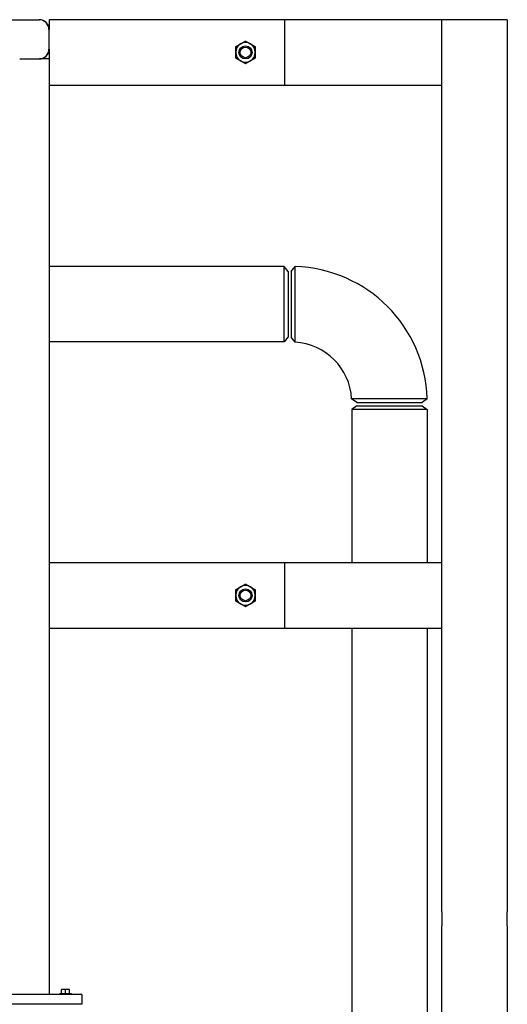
# Model space of a CAD drawing. Header units: inches. Extents: x 24 to 1128, y -69 to 748.
# Tile 519 of 656: x 723 to 741, y 339 to 376. Entities that reach past the tile are written whole.
import ezdxf

# ---------------------------------------------------------------- set-up
doc = ezdxf.new("R2010")
doc.units = ezdxf.units.IN
doc.header["$LTSCALE"] = 32
doc.header["$MEASUREMENT"] = 0
doc.layers.add('Visible (ANSI)', color=7, linetype='Continuous', lineweight=30)

msp = doc.modelspace()

# ---------------------------------------------------------------- linework, layer by layer
at = {"layer": 'Visible (ANSI)'}
for p, q in [((620.40363, 376.35867), (723.27356, 376.35867)), ((723.27356, 376.35867), (723.28063, 376.35867)), ((723.65563, 376.35867), (723.65563, 375.98367)), ((732.65563, 376.35867), (723.65563, 376.35867)), ((738.65563, 376.35867), (732.65563, 376.35867)), ((732.65563, 373.85867), (732.65563, 376.35867)), ((741.15563, 376.35867), (738.65563, 376.35867)), ((738.65563, 342.264), (738.65563, 376.35867)), ((738.65563, 373.85867), (738.65563, 376.35867)), ((741.15563, 376.35867), (741.15563, 342.264)), ((723.64856, 375.98367), (723.64856, 375.23367)), ((723.65563, 375.23367), (723.65563, 375.98367)), ((723.65563, 375.23367), (723.65563, 374.85867)), ((722.53063, 374.85867), (723.28063, 374.85867)), ((723.65563, 374.85867), (723.28063, 374.85867)), ((723.65563, 374.85867), (723.65563, 339.10867)), ((723.65563, 373.85867), (732.65563, 373.85867)), ((732.65563, 373.85867), (738.65563, 373.85867)), ((732.63626, 366.92117), (723.65563, 366.92117)), ((732.63626, 364.04617), (732.63626, 366.92117)), ((732.78013, 366.73367), (732.63626, 366.92117)), ((732.90513, 366.73617), (733.04751, 366.92172)), ((732.78013, 366.73367), (732.78013, 364.23367)), ((732.90513, 366.73607), (732.90513, 364.23117)), ((732.78013, 364.23367), (732.63626, 364.04617)), ((733.04745, 364.03928), (732.90513, 364.23117)), ((732.63626, 364.04617), (723.65563, 364.04617)), ((735.40263, 361.73367), (735.21074, 361.87599)), ((735.40513, 361.60867), (735.21763, 361.4648)), ((735.40263, 361.73367), (737.90753, 361.73367)), ((735.40513, 361.60867), (737.90513, 361.60867)), ((737.90513, 361.60867), (738.09263, 361.4648)), ((738.09318, 361.87604), (737.90763, 361.73367)), ((738.09263, 361.4648), (735.21763, 361.4648)), ((735.21763, 361.4648), (735.21763, 355.60867)), ((738.09263, 361.4648), (738.09263, 355.60867)), ((732.65563, 355.60867), (723.65563, 355.60867)), ((738.65563, 355.60867), (732.65563, 355.60867)), ((732.65563, 353.10867), (732.65563, 355.60867)), ((738.65563, 353.10867), (738.65563, 355.60867)), ((723.65563, 353.10867), (732.65563, 353.10867)), ((732.65563, 353.10867), (738.65563, 353.10867)), ((735.21763, 353.10867), (735.21763, 336.76394)), ((738.09263, 353.10867), (738.09263, 319.75377)), ((738.65563, 342.264), (738.65563, 341.73367)), ((741.15563, 341.73367), (741.15563, 342.264)), ((738.65563, 339.06317), (738.65563, 341.73367)), ((741.15563, 341.73367), (741.15563, 339.06317)), ((724.90563, 339.10867), (720.90563, 339.10867)), ((724.06463, 339.14767), (724.49663, 339.14767)), ((724.06463, 339.14767), (724.06463, 339.10867)), ((724.20263, 339.30267), (724.12463, 339.30267)), ((724.12463, 339.30267), (724.12463, 339.28345)), ((724.12463, 339.14767), (724.12463, 339.28345)), ((724.35863, 339.30267), (724.20263, 339.30267)), ((724.28063, 339.14767), (724.28063, 339.28345)), ((724.43663, 339.30267), (724.35863, 339.30267)), ((724.43663, 339.28345), (724.43663, 339.30267)), ((724.43663, 339.14767), (724.43663, 339.28345)), ((724.49663, 339.14767), (724.49663, 339.10867)), ((724.90563, 339.10867), (724.90563, 338.73367)), ((738.65563, 338.79801), (738.65563, 339.06317)), ((741.15563, 339.06317), (741.15563, 338.79801)), ((724.90563, 338.73367), (720.90563, 338.73367)), ((738.65563, 311.60867), (738.65563, 338.79801)), ((741.15563, 338.79801), (741.15563, 311.60867))]:
    msp.add_line(p, q, dxfattribs=at)
for centre, radius in [((731.15563, 375.10867), 0.25014), ((731.15563, 375.10867), 0.25), ((731.15563, 375.10867), 0.20281), ((731.15563, 354.35867), 0.25014), ((731.15563, 354.35867), 0.25), ((731.15563, 354.35867), 0.20281)]:
    msp.add_circle(centre, radius, dxfattribs=at)
for centre, radius, start, end in [((723.27356, 375.98367), 0.375, 0, 90), ((723.28063, 375.98367), 0.375, 0, 90), ((723.27356, 375.23367), 0.375, 270, 0), ((723.28063, 375.23367), 0.375, 270, 0), ((731.15563, 375.10867), 0.375, 120, 180), ((731.15563, 375.10867), 0.375, 60, 120), ((731.15563, 375.10867), 0.375, 0, 60), ((731.15563, 375.10867), 0.375, 180, 240), ((731.15563, 375.10867), 0.375, 240, 300), ((731.15563, 375.10867), 0.375, 300, 0), ((732.90513, 361.73367), 5.19, 1.571968, 88.428032), ((732.90513, 361.73367), 2.31, 3.532272, 86.467728), ((731.15563, 354.35867), 0.375, 120, 180), ((731.15563, 354.35867), 0.375, 60, 120), ((731.15563, 354.35867), 0.375, 0, 60), ((731.15563, 354.35867), 0.375, 180, 240), ((731.15563, 354.35867), 0.375, 300, 0), ((731.15563, 354.35867), 0.375, 240, 300)]:
    msp.add_arc(centre, radius, start, end, dxfattribs=at)
for centre, start_param, end_param in [((724.20263, 339.08205), 0, 0.42053434), ((724.20263, 339.08205), 5.86265097, 6.28318531), ((724.35863, 339.08205), 0, 0.42053434), ((724.35863, 339.08205), 5.86265097, 6.28318531)]:
    msp.add_ellipse(centre, major_axis=(0, 0.22062), ratio=0.8660254, start_param=start_param, end_param=end_param, dxfattribs=at)
for points in [[(730.96813, 375.43343), (731.05515, 375.48367), (731.15563, 375.54168)], [(731.15563, 375.54168), (731.25611, 375.48367), (731.34313, 375.43343)], [(730.78063, 375.32518), (730.88111, 375.38319), (730.96813, 375.43343)], [(730.78063, 375.10867), (730.78063, 375.20915), (730.78063, 375.32518)], [(731.34313, 375.43343), (731.43015, 375.38319), (731.53063, 375.32518)], [(731.53063, 375.32518), (731.53063, 375.20915), (731.53063, 375.10867)], [(730.78063, 374.89216), (730.78063, 375.00819), (730.78063, 375.10867)], [(730.96813, 374.78391), (730.88111, 374.83415), (730.78063, 374.89216)], [(731.15563, 374.67566), (731.05515, 374.73367), (730.96813, 374.78391)], [(731.34313, 374.78391), (731.25611, 374.73367), (731.15563, 374.67566)], [(731.53063, 374.89216), (731.43015, 374.83415), (731.34313, 374.78391)], [(731.53063, 375.10867), (731.53063, 375.00819), (731.53063, 374.89216)], [(730.78063, 354.57518), (730.88111, 354.63319), (730.96813, 354.68343)], [(730.78063, 354.35867), (730.78063, 354.45915), (730.78063, 354.57518)], [(730.96813, 354.68343), (731.05515, 354.73367), (731.15563, 354.79168)], [(731.15563, 354.79168), (731.25611, 354.73367), (731.34313, 354.68343)], [(731.34313, 354.68343), (731.43015, 354.63319), (731.53063, 354.57518)], [(731.53063, 354.57518), (731.53063, 354.45915), (731.53063, 354.35867)], [(730.78063, 354.14216), (730.78063, 354.25819), (730.78063, 354.35867)], [(730.96813, 354.03391), (730.88111, 354.08415), (730.78063, 354.14216)], [(731.53063, 354.14216), (731.43015, 354.08415), (731.34313, 354.03391)], [(731.53063, 354.35867), (731.53063, 354.25819), (731.53063, 354.14216)], [(731.15563, 353.92566), (731.05515, 353.98367), (730.96813, 354.03391)], [(731.34313, 354.03391), (731.25611, 353.98367), (731.15563, 353.92566)]]:
    msp.add_rational_spline(points, [1, 1.0379548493, 1], degree=2, dxfattribs=at)
for points, knots in [([(733.04745, 364.03928), (733.04745, 364.03928), (733.04746, 364.06101), (733.04747, 364.16033), (733.04748, 364.25456), (733.0475, 364.50139), (733.04751, 364.65325), (733.04752, 365.00613), (733.04752, 365.2101), (733.04752, 365.6208), (733.04752, 365.82729), (733.04752, 366.21466), (733.04751, 366.394), (733.04751, 366.68225), (733.04751, 366.7912), (733.04751, 366.89911), (733.04751, 366.92152), (733.04751, 366.9216)], [-3.14159265, -3.14159265, -3.14159265, -3.14159265, -2.84306953, -2.84306953, -2.44315297, -2.44315297, -2.04730492, -2.04730492, -1.61773044, -1.61773044, -1.1908901, -1.1908901, -0.74775686, -0.74775686, -0.30609723, -0.30609723, 0, 0, 0, 0]), ([(738.09306, 361.87604), (738.09298, 361.87604), (738.07057, 361.87604), (737.96266, 361.87605), (737.85371, 361.87605), (737.56547, 361.87605), (737.38612, 361.87605), (736.99875, 361.87606), (736.79226, 361.87606), (736.38156, 361.87606), (736.1776, 361.87606), (735.82471, 361.87605), (735.67285, 361.87604), (735.42603, 361.87602), (735.33179, 361.87601), (735.23247, 361.87599), (735.21074, 361.87599), (735.21074, 361.87599)], [0, 0, 0, 0, 0.30609723, 0.30609723, 0.74775686, 0.74775686, 1.1908901, 1.1908901, 1.61773044, 1.61773044, 2.04730492, 2.04730492, 2.44315297, 2.44315297, 2.84306953, 2.84306953, 3.14159265, 3.14159265, 3.14159265, 3.14159265])]:
    msp.add_open_spline(points, degree=3, knots=knots, dxfattribs=at)

doc.saveas('drawing.dxf')
